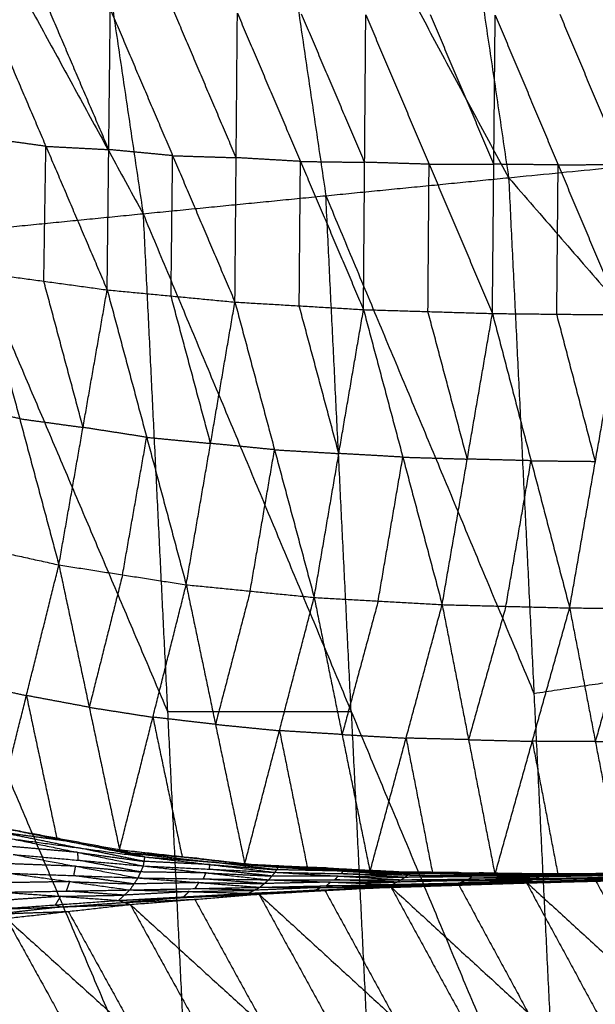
# Model space of a CAD drawing. Header units: millimetres. Extents: x -106 to 110, y -96 to 120.
# Tile 919 of 1020: x 90.35 to 95.46, y 13.77 to 22.5. Entities that reach past the tile are written whole.
import ezdxf

# ---------------------------------------------------------------- set-up
doc = ezdxf.new("R2010")
doc.units = ezdxf.units.MM
doc.header["$MEASUREMENT"] = 0
doc.layers.add('Default', color=7, linetype='Continuous', true_color=0x000000)

msp = doc.modelspace()

# ---------------------------------------------------------------- linework, layer by layer
at = {"layer": 'Default'}
for points in [[(93.3497, 30.1619, 9.1165), (94.0216, 25.6323, 9.1165), (94.6935, 21.1027, 9.1165)], [(93.3497, 30.1619, 9.1165), (97.3164, 25.9568, 10.5669), (101.2832, 21.7517, 12.0172)], [(90.1521, 29.5259, 7.9444), (90.8006, 25.1545, 7.9444), (91.449, 20.7831, 7.9444)], [(90.1521, 29.5259, 7.9444), (92.4228, 25.3143, 8.5305), (94.6935, 21.1027, 9.1165)], [(87.0085, 28.9006, 6.9532), (89.2288, 24.8418, 7.4488), (91.449, 20.7831, 7.9444)], [(92.4228, 25.3143, 8.5305), (92.747, 23.1286, 8.5305), (93.0713, 20.9429, 8.5305)], [(90.0429, 22.6543, 1.7528), (90.5868, 21.381, 1.9833), (91.1306, 20.1076, 2.2137)], [(91.1447, 21.3519, 2.1045), (90.8728, 21.9886, 1.9893), (90.6009, 22.6253, 1.874)], [(91.1306, 20.1076, 2.2137), (91.1447, 21.3519, 2.1045), (91.1588, 22.5962, 1.9953)], [(91.1588, 22.5962, 1.9953), (91.7117, 21.2979, 2.2518), (92.2646, 19.9995, 2.5083)], [(92.2755, 21.2802, 2.3955), (91.9991, 21.9294, 2.2672), (91.7226, 22.5786, 2.139)], [(92.2646, 19.9995, 2.5083), (92.2755, 21.2802, 2.3955), (92.2864, 22.561, 2.2827)], [(92.2864, 22.561, 2.2827), (92.846, 21.2468, 2.5636), (93.4055, 19.9327, 2.8445)], [(93.4157, 21.2392, 2.7299), (93.1359, 21.8962, 2.5895), (92.8561, 22.5533, 2.449)], [(93.4055, 19.9327, 2.8445), (93.4157, 21.2392, 2.7299), (93.4258, 22.5457, 2.6154)], [(93.4258, 22.5457, 2.6154), (93.9878, 21.2219, 2.9174), (94.5498, 19.8981, 3.2194)], [(94.5621, 21.2218, 3.1052), (94.2811, 21.8837, 2.9542), (94.0001, 22.5456, 2.8032)], [(94.5498, 19.8981, 3.2194), (94.5621, 21.2218, 3.1052), (94.5744, 22.5455, 2.991)], [(94.5744, 22.5455, 2.991), (95.1333, 21.216, 3.3095), (95.6921, 19.8864, 3.6281)], [(95.7091, 21.2211, 3.5161), (95.4296, 21.8859, 3.3568), (95.1502, 22.5507, 3.1975)], [(94.6935, 21.1027, 9.1165), (97.9883, 21.4272, 10.5669), (101.2832, 21.7517, 12.0172)], [(90.5868, 21.381, 1.9833), (90.3056, 21.4195, 1.9202), (90.0245, 21.458, 1.8571)], [(90.5684, 20.1847, 2.0875), (90.5776, 20.7828, 2.0354), (90.5868, 21.381, 1.9833)], [(90.5868, 21.381, 1.9833), (90.8657, 21.3665, 2.0439), (91.1447, 21.3519, 2.1045)], [(91.7117, 21.2979, 2.2518), (91.4282, 21.3249, 2.1781), (91.1447, 21.3519, 2.1045)], [(91.6976, 20.0536, 2.361), (91.7046, 20.6757, 2.3064), (91.7117, 21.2979, 2.2518)], [(91.7117, 21.2979, 2.2518), (91.9936, 21.289, 2.3236), (92.2755, 21.2802, 2.3955)], [(92.846, 21.2468, 2.5636), (92.5607, 21.2635, 2.4795), (92.2755, 21.2802, 2.3955)], [(92.8351, 19.9661, 2.6764), (92.8405, 20.6065, 2.62), (92.846, 21.2468, 2.5636)], [(92.846, 21.2468, 2.5636), (93.1308, 21.243, 2.6467), (93.4157, 21.2392, 2.7299)], [(93.9878, 21.2219, 2.9174), (93.7017, 21.2305, 2.8237), (93.4157, 21.2392, 2.7299)], [(93.9777, 19.9154, 3.0319), (93.9827, 20.5686, 2.9747), (93.9878, 21.2219, 2.9174)], [(93.9878, 21.2219, 2.9174), (94.275, 21.2218, 3.0113), (94.5621, 21.2218, 3.1052)], [(95.1333, 21.216, 3.3095), (94.8477, 21.2189, 3.2074), (94.5621, 21.2218, 3.1052)], [(95.1333, 21.216, 3.3095), (95.4212, 21.2185, 3.4128), (95.7091, 21.2211, 3.5161)], [(95.121, 19.8922, 3.4238), (95.1271, 20.5541, 3.3667), (95.1333, 21.216, 3.3095)], [(91.449, 20.7831, 7.9444), (93.0713, 20.9429, 8.5305), (94.6935, 21.1027, 9.1165)], [(94.6935, 21.1027, 9.1165), (94.9182, 16.529, 9.1165), (95.1429, 11.9553, 9.1165)], [(94.6935, 21.1027, 9.1165), (98.2265, 17.0302, 10.5669), (101.7594, 12.9578, 12.0172)], [(93.0713, 20.9429, 8.5305), (93.9947, 18.736, 8.8235), (94.9182, 16.529, 9.1165)], [(93.2959, 16.3692, 8.5305), (93.1836, 18.6561, 8.5305), (93.0713, 20.9429, 8.5305)], [(88.2592, 20.469, 6.9532), (89.8541, 20.626, 7.4488), (91.449, 20.7831, 7.9444)], [(91.449, 20.7831, 7.9444), (91.6659, 16.3692, 7.9444), (91.8827, 11.9553, 7.9444)], [(91.449, 20.7831, 7.9444), (93.2959, 16.3692, 8.5305), (95.1429, 11.9553, 9.1165)], [(89.8541, 20.626, 7.4488), (90.76, 18.4976, 7.6966), (91.6659, 16.3692, 7.9444)], [(88.2592, 20.469, 6.9532), (90.071, 16.2122, 7.4488), (91.8827, 11.9553, 7.9444)], [(90.0061, 20.2617, 1.9614), (90.3541, 18.9651, 2.4878), (90.7021, 17.6685, 3.0143)], [(90.0061, 20.2617, 1.9614), (90.5684, 20.1847, 2.0875), (91.1306, 20.1076, 2.2137)], [(90.9164, 18.8881, 2.614), (90.7424, 19.5364, 2.3508), (90.5684, 20.1847, 2.0875)], [(90.7021, 17.6685, 3.0143), (90.9164, 18.8881, 2.614), (91.1306, 20.1076, 2.2137)], [(91.1306, 20.1076, 2.2137), (91.4814, 18.8001, 2.7733), (91.8321, 17.4925, 3.3329)], [(91.1306, 20.1076, 2.2137), (91.6976, 20.0536, 2.361), (92.2646, 19.9995, 2.5083)], [(92.0484, 18.746, 2.9206), (91.873, 19.3998, 2.6408), (91.6976, 20.0536, 2.361)], [(91.8321, 17.4925, 3.3329), (92.0484, 18.746, 2.9206), (92.2646, 19.9995, 2.5083)], [(92.2646, 19.9995, 2.5083), (92.6161, 18.6897, 3.0965), (92.9676, 17.3799, 3.6847)], [(92.2646, 19.9995, 2.5083), (92.8351, 19.9661, 2.6764), (93.4055, 19.9327, 2.8445)], [(93.1866, 18.6563, 3.2646), (93.0108, 19.3112, 2.9705), (92.8351, 19.9661, 2.6764)], [(92.9676, 17.3799, 3.6847), (93.1866, 18.6563, 3.2646), (93.4055, 19.9327, 2.8445)], [(93.4055, 19.9327, 2.8445), (93.7546, 18.6244, 3.4558), (94.1037, 17.316, 4.0671)], [(93.4055, 19.9327, 2.8445), (93.9777, 19.9154, 3.0319), (94.5498, 19.8981, 3.2194)], [(94.3267, 18.607, 3.6433), (94.1522, 19.2612, 3.3376), (93.9777, 19.9154, 3.0319)], [(94.1037, 17.316, 4.0671), (94.3267, 18.607, 3.6433), (94.5498, 19.8981, 3.2194)], [(94.5498, 19.8981, 3.2194), (94.8925, 18.5925, 3.848), (95.2351, 17.2869, 4.4765)], [(94.5498, 19.8981, 3.2194), (95.121, 19.8922, 3.4238), (95.6921, 19.8864, 3.6281)], [(95.4636, 18.5866, 4.0523), (95.2923, 19.2394, 3.738), (95.121, 19.8922, 3.4238)], [(95.2351, 17.2869, 4.4765), (95.4636, 18.5866, 4.0523), (95.6921, 19.8864, 3.6281)], [(90.3541, 18.9651, 2.4878), (90.0744, 19.0268, 2.4168), (89.7947, 19.0885, 2.3459)], [(90.3541, 18.9651, 2.4878), (90.6352, 18.9266, 2.5509), (90.9164, 18.8881, 2.614)], [(91.4814, 18.8001, 2.7733), (91.1989, 18.8441, 2.6936), (90.9164, 18.8881, 2.614)], [(91.2671, 17.5805, 3.1736), (91.3743, 18.1903, 2.9734), (91.4814, 18.8001, 2.7733)], [(91.4814, 18.8001, 2.7733), (91.7649, 18.773, 2.8469), (92.0484, 18.746, 2.9206)], [(92.6161, 18.6897, 3.0965), (92.3322, 18.7178, 3.0085), (92.0484, 18.746, 2.9206)], [(92.3999, 17.4362, 3.5088), (92.508, 18.0629, 3.3026), (92.6161, 18.6897, 3.0965)], [(92.6161, 18.6897, 3.0965), (92.9013, 18.673, 3.1805), (93.1866, 18.6563, 3.2646)], [(93.7546, 18.6244, 3.4558), (93.4706, 18.6403, 3.3602), (93.1866, 18.6563, 3.2646)], [(93.5356, 17.348, 3.8759), (93.6451, 17.9862, 3.6658), (93.7546, 18.6244, 3.4558)], [(93.7546, 18.6244, 3.4558), (94.0407, 18.6157, 3.5495), (94.3267, 18.607, 3.6433)], [(94.8925, 18.5925, 3.848), (94.6096, 18.5997, 3.7456), (94.3267, 18.607, 3.6433)], [(94.6694, 17.3014, 4.2718), (94.7809, 17.9469, 4.0599), (94.8925, 18.5925, 3.848)], [(94.8925, 18.5925, 3.848), (95.178, 18.5895, 3.9501), (95.4636, 18.5866, 4.0523)], [(89.5832, 17.9153, 2.7304), (90.1427, 17.7919, 2.8723), (90.7021, 17.6685, 3.0143)], [(90.1256, 15.351, 4.578), (90.4139, 16.5098, 3.7961), (90.7021, 17.6685, 3.0143)], [(90.7021, 17.6685, 3.0143), (90.9712, 16.4057, 3.982), (91.2404, 15.1429, 4.9497)], [(90.7021, 17.6685, 3.0143), (91.2671, 17.5805, 3.1736), (91.8321, 17.4925, 3.3329)], [(91.2671, 17.5805, 3.1736), (91.1192, 16.9931, 3.5778), (90.9712, 16.4057, 3.982)], [(91.2404, 15.1429, 4.9497), (91.5363, 16.3177, 4.1413), (91.8321, 17.4925, 3.3329)], [(91.8321, 17.4925, 3.3329), (92.092, 16.2544, 4.3354), (92.3518, 15.0162, 5.3378)], [(91.8321, 17.4925, 3.3329), (92.3999, 17.4362, 3.5088), (92.9676, 17.3799, 3.6847)], [(92.3999, 17.4362, 3.5088), (92.2459, 16.8453, 3.9221), (92.092, 16.2544, 4.3354)], [(92.3518, 15.0162, 5.3378), (92.6597, 16.1981, 4.5113), (92.9676, 17.3799, 3.6847)], [(92.9676, 17.3799, 3.6847), (93.2156, 16.164, 4.7144), (93.4635, 14.9481, 5.744)], [(92.9676, 17.3799, 3.6847), (93.5356, 17.348, 3.8759), (94.1037, 17.316, 4.0671)], [(93.5356, 17.348, 3.8759), (93.3756, 16.756, 4.2951), (93.2156, 16.164, 4.7144)], [(93.4635, 14.9481, 5.744), (93.7836, 16.1321, 4.9056), (94.1037, 17.316, 4.0671)], [(94.1037, 17.316, 4.0671), (94.338, 16.1184, 5.1175), (94.5724, 14.9208, 6.1678)], [(94.1037, 17.316, 4.0671), (94.6694, 17.3014, 4.2718), (95.2351, 17.2869, 4.4765)], [(94.6694, 17.3014, 4.2718), (94.5037, 16.7099, 4.6946), (94.338, 16.1184, 5.1175)], [(94.5724, 14.9208, 6.1678), (94.9037, 16.1038, 5.3222), (95.2351, 17.2869, 4.4765)], [(95.2351, 17.2869, 4.4765), (95.463, 16.1031, 5.5457), (95.6909, 14.9193, 6.6148)], [(95.2351, 17.2869, 4.4765), (95.7979, 17.2839, 4.6939), (96.3606, 17.281, 4.9113)], [(95.7979, 17.2839, 4.6939), (95.6304, 16.6935, 5.1198), (95.463, 16.1031, 5.5457)], [(94.9182, 16.529, 9.1165), (96.5723, 16.7796, 9.8417), (98.2265, 17.0302, 10.5669)], [(89.8544, 16.6332, 3.6542), (90.1341, 16.5715, 3.7252), (90.4139, 16.5098, 3.7961)], [(90.4139, 16.5098, 3.7961), (90.5484, 15.8784, 4.28), (90.683, 15.2469, 4.7639)], [(90.9712, 16.4057, 3.982), (90.6925, 16.4577, 3.8891), (90.4139, 16.5098, 3.7961)], [(90.9712, 16.4057, 3.982), (91.2537, 16.3617, 4.0617), (91.5363, 16.3177, 4.1413)], [(91.6659, 16.3692, 7.9444), (92.4809, 16.3692, 8.2375), (93.2959, 16.3692, 8.5305)], [(93.2959, 16.3692, 8.5305), (93.4044, 14.1623, 8.5305), (93.5128, 11.9553, 8.5305)], [(91.5363, 16.3177, 4.1413), (91.6662, 15.6986, 4.6425), (91.7961, 15.0795, 5.1438)], [(92.092, 16.2544, 4.3354), (91.8141, 16.286, 4.2383), (91.5363, 16.3177, 4.1413)], [(92.092, 16.2544, 4.3354), (92.3758, 16.2262, 4.4233), (92.6597, 16.1981, 4.5113)], [(92.6597, 16.1981, 4.5113), (92.7837, 15.5901, 5.0261), (92.9077, 14.9822, 5.5409)], [(93.2156, 16.164, 4.7144), (92.9376, 16.181, 4.6128), (92.6597, 16.1981, 4.5113)], [(93.2156, 16.164, 4.7144), (93.4996, 16.148, 4.81), (93.7836, 16.1321, 4.9056)], [(93.7836, 16.1321, 4.9056), (93.9008, 15.5333, 5.4308), (94.018, 14.9344, 5.9559)], [(94.338, 16.1184, 5.1175), (94.0608, 16.1252, 5.0115), (93.7836, 16.1321, 4.9056)], [(94.338, 16.1184, 5.1175), (94.6209, 16.1111, 5.2198), (94.9037, 16.1038, 5.3222)], [(94.9037, 16.1038, 5.3222), (95.0177, 15.5119, 5.8567), (95.1316, 14.92, 6.3913)], [(95.463, 16.1031, 5.5457), (95.1834, 16.1034, 5.4339), (94.9037, 16.1038, 5.3222)], [(95.463, 16.1031, 5.5457), (95.7444, 16.1016, 5.6544), (96.0257, 16.1002, 5.7631)], [(90.1256, 15.351, 4.578), (90.683, 15.2469, 4.7639), (91.2404, 15.1429, 4.9497)], [(90.1256, 15.351, 4.578), (90.7955, 15.2151, 4.7521), (91.4655, 15.0791, 4.9262)], [(90.2063, 15.295, 4.5261), (90.5413, 15.227, 4.6132), (90.8763, 15.1591, 4.7002)], [(90.7955, 15.2151, 4.7521), (90.5009, 15.255, 4.6391), (90.2063, 15.295, 4.5261)], [(90.2871, 15.239, 4.4743), (90.8698, 15.1186, 4.6661), (91.4525, 14.9983, 4.858)], [(90.2871, 15.239, 4.4743), (90.8763, 15.1591, 4.7002), (91.4655, 15.0791, 4.9262)], [(90.683, 15.2469, 4.7639), (90.7393, 15.231, 4.758), (90.7955, 15.2151, 4.7521)], [(90.7955, 15.2151, 4.7521), (91.0742, 15.163, 4.845), (91.3529, 15.111, 4.938)], [(90.8698, 15.1186, 4.6661), (90.5806, 15.1442, 4.547), (90.2915, 15.1697, 4.428)], [(90.8742, 15.0493, 4.6198), (90.872, 15.084, 4.643), (90.8698, 15.1186, 4.6661)], [(90.8698, 15.1186, 4.6661), (91.1644, 15.0787, 4.7791), (91.459, 15.0387, 4.8921)], [(91.459, 15.0387, 4.8921), (91.1676, 15.0989, 4.7962), (90.8763, 15.1591, 4.7002)], [(91.2404, 15.1429, 4.9497), (91.3529, 15.111, 4.938), (91.4655, 15.0791, 4.9262)], [(91.2404, 15.1429, 4.9497), (91.7961, 15.0795, 5.1438), (92.3518, 15.0162, 5.3378)], [(91.2404, 15.1429, 4.9497), (91.9448, 15.065, 5.1662), (92.6493, 14.9872, 5.3828)], [(91.3529, 15.111, 4.938), (91.7051, 15.0721, 5.0462), (92.0574, 15.0332, 5.1545)], [(91.9448, 15.065, 5.1662), (91.6489, 15.088, 5.0521), (91.3529, 15.111, 4.938)], [(90.296, 15.1003, 4.3816), (90.8505, 14.9963, 4.6068), (91.405, 14.8922, 4.832)], [(90.296, 15.1003, 4.3816), (90.8742, 15.0493, 4.6198), (91.4525, 14.9983, 4.858)], [(91.4287, 14.9452, 4.845), (91.1515, 14.9973, 4.7324), (90.8742, 15.0493, 4.6198)], [(91.4525, 14.9983, 4.858), (91.459, 15.0387, 4.8921), (91.4655, 15.0791, 4.9262)], [(92.0434, 15.0106, 5.1286), (91.7512, 15.0247, 5.0103), (91.459, 15.0387, 4.8921)], [(91.4655, 15.0791, 4.9262), (92.0434, 15.0106, 5.1286), (92.6213, 14.9422, 5.331)], [(91.4655, 15.0791, 4.9262), (92.0574, 15.0332, 5.1545), (92.6493, 14.9872, 5.3828)], [(91.7961, 15.0795, 5.1438), (91.8704, 15.0723, 5.155), (91.9448, 15.065, 5.1662)], [(91.9448, 15.065, 5.1662), (92.2227, 15.0334, 5.2633), (92.5005, 15.0017, 5.3603)], [(92.6353, 14.9647, 5.3569), (92.3463, 14.9989, 5.2557), (92.0574, 15.0332, 5.1545)], [(90.265, 14.9333, 4.3529), (90.7989, 14.8595, 4.5889), (91.3329, 14.7858, 4.825)], [(90.265, 14.9333, 4.3529), (90.835, 14.9127, 4.5924), (91.405, 14.8922, 4.832)], [(90.8505, 14.9963, 4.6068), (90.5655, 15.0065, 4.487), (90.2805, 15.0168, 4.3672)], [(90.835, 14.9127, 4.5924), (90.8427, 14.9545, 4.5996), (90.8505, 14.9963, 4.6068)], [(90.8505, 14.9963, 4.6068), (91.1396, 14.9708, 4.7259), (91.4287, 14.9452, 4.845)], [(91.405, 14.8922, 4.832), (91.4287, 14.9452, 4.845), (91.4525, 14.9983, 4.858)], [(92.0082, 14.9369, 5.0822), (91.7185, 14.9411, 4.9636), (91.4287, 14.9452, 4.845)], [(91.4525, 14.9983, 4.858), (92.0082, 14.9369, 5.0822), (92.5639, 14.8756, 5.3064)], [(91.4525, 14.9983, 4.858), (92.0369, 14.9702, 5.0945), (92.6213, 14.9422, 5.331)], [(91.9845, 14.8839, 5.0692), (91.9963, 14.9104, 5.0757), (92.0082, 14.9369, 5.0822)], [(92.0082, 14.9369, 5.0822), (92.3004, 14.9229, 5.2005), (92.5926, 14.9089, 5.3187)], [(92.0369, 14.9702, 5.0945), (92.0401, 14.9904, 5.1115), (92.0434, 15.0106, 5.1286)], [(92.5926, 14.9089, 5.3187), (92.3147, 14.9395, 5.2066), (92.0369, 14.9702, 5.0945)], [(92.0434, 15.0106, 5.1286), (92.3393, 14.9877, 5.2427), (92.6353, 14.9647, 5.3569)], [(92.3518, 15.0162, 5.3378), (92.5005, 15.0017, 5.3603), (92.6493, 14.9872, 5.3828)], [(92.3518, 15.0162, 5.3378), (92.9077, 14.9822, 5.5409), (93.4635, 14.9481, 5.744)], [(92.3518, 15.0162, 5.3378), (93.0934, 14.9797, 5.5926), (93.8349, 14.9431, 5.8474)], [(92.5005, 15.0017, 5.3603), (92.8713, 14.9834, 5.4877), (93.2421, 14.9652, 5.6151)], [(93.0934, 14.9797, 5.5926), (92.797, 14.9907, 5.4764), (92.5005, 15.0017, 5.3603)], [(92.5639, 14.8756, 5.3064), (92.5926, 14.9089, 5.3187), (92.6213, 14.9422, 5.331)], [(92.6213, 14.9422, 5.331), (92.6353, 14.9647, 5.3569), (92.6493, 14.9872, 5.3828)], [(92.6213, 14.9422, 5.331), (93.1807, 14.9091, 5.5574), (93.7401, 14.876, 5.7838)], [(92.6213, 14.9422, 5.331), (93.2106, 14.9303, 5.569), (93.8, 14.9185, 5.807)], [(93.2246, 14.9529, 5.5949), (92.93, 14.9588, 5.4759), (92.6353, 14.9647, 5.3569)], [(92.6493, 14.9872, 5.3828), (93.2246, 14.9529, 5.5949), (93.8, 14.9185, 5.807)], [(92.6493, 14.9872, 5.3828), (93.2421, 14.9652, 5.6151), (93.8349, 14.9431, 5.8474)], [(92.9077, 14.9822, 5.5409), (93.0005, 14.9809, 5.5668), (93.0934, 14.9797, 5.5926)], [(93.0934, 14.9797, 5.5926), (93.3713, 14.9627, 5.6941), (93.6492, 14.9456, 5.7957)], [(93.2106, 14.9303, 5.569), (93.2176, 14.9416, 5.5819), (93.2246, 14.9529, 5.5949)], [(93.2246, 14.9529, 5.5949), (93.521, 14.9418, 5.711), (93.8175, 14.9308, 5.8272)], [(93.8175, 14.9308, 5.8272), (93.5298, 14.948, 5.7211), (93.2421, 14.9652, 5.6151)], [(93.4635, 14.9481, 5.744), (93.6492, 14.9456, 5.7957), (93.8349, 14.9431, 5.8474)], [(93.4635, 14.9481, 5.744), (94.018, 14.9344, 5.9559), (94.5724, 14.9208, 6.1678)], [(93.4635, 14.9481, 5.744), (94.2478, 14.9394, 6.0361), (95.0321, 14.9307, 6.3282)], [(93.6492, 14.9456, 5.7957), (94.0414, 14.9413, 5.9417), (94.4335, 14.9369, 6.0878)], [(94.2478, 14.9394, 6.0361), (93.9485, 14.9425, 5.9159), (93.6492, 14.9456, 5.7957)], [(93.8, 14.9185, 5.807), (93.8175, 14.9308, 5.8272), (93.8349, 14.9431, 5.8474)], [(93.8349, 14.9431, 5.8474), (94.4149, 14.9298, 6.0713), (94.9948, 14.9165, 6.2952)], [(93.8349, 14.9431, 5.8474), (94.4335, 14.9369, 6.0878), (95.0321, 14.9307, 6.3282)], [(94.018, 14.9344, 5.9559), (94.1329, 14.9369, 5.996), (94.2478, 14.9394, 6.0361)], [(94.2478, 14.9394, 6.0361), (94.525, 14.9326, 6.1421), (94.8022, 14.9257, 6.248)], [(95.0134, 14.9236, 6.3117), (94.7235, 14.9303, 6.1998), (94.4335, 14.9369, 6.0878)], [(95.0321, 14.9307, 6.3282), (95.6369, 14.934, 6.579), (96.2417, 14.9373, 6.8297)], [(90.7989, 14.8595, 4.5889), (90.517, 14.8545, 4.4728), (90.2351, 14.8494, 4.3566)], [(90.7691, 14.7757, 4.5927), (90.784, 14.8176, 4.5908), (90.7989, 14.8595, 4.5889)], [(90.7989, 14.8595, 4.5889), (91.0839, 14.8493, 4.7087), (91.3689, 14.839, 4.8285)], [(91.3689, 14.839, 4.8285), (91.102, 14.8759, 4.7105), (90.835, 14.9127, 4.5924)], [(91.3329, 14.7858, 4.825), (91.3689, 14.839, 4.8285), (91.405, 14.8922, 4.832)], [(91.9455, 14.8508, 5.0609), (91.6572, 14.8449, 4.9447), (91.3689, 14.839, 4.8285)], [(91.405, 14.8922, 4.832), (91.9455, 14.8508, 5.0609), (92.486, 14.8095, 5.2898)], [(91.405, 14.8922, 4.832), (91.9845, 14.8839, 5.0692), (92.5639, 14.8756, 5.3064)], [(91.9095, 14.7976, 5.0574), (91.9275, 14.8242, 5.0592), (91.9455, 14.8508, 5.0609)], [(91.9455, 14.8508, 5.0609), (92.2352, 14.8467, 5.1795), (92.525, 14.8425, 5.2981)], [(92.525, 14.8425, 5.2981), (92.2547, 14.8632, 5.1837), (91.9845, 14.8839, 5.0692)], [(92.486, 14.8095, 5.2898), (92.525, 14.8425, 5.2981), (92.5639, 14.8756, 5.3064)], [(93.1134, 14.8552, 5.5342), (92.8192, 14.8489, 5.4162), (92.525, 14.8425, 5.2981)], [(92.5639, 14.8756, 5.3064), (93.152, 14.8758, 5.5451), (93.7401, 14.876, 5.7838)], [(92.5639, 14.8756, 5.3064), (93.1134, 14.8552, 5.5342), (93.6628, 14.8348, 5.7619)], [(93.1807, 14.9091, 5.5574), (92.8866, 14.909, 5.4381), (92.5926, 14.9089, 5.3187)], [(93.0744, 14.8221, 5.5259), (93.0939, 14.8387, 5.53), (93.1134, 14.8552, 5.5342)], [(93.1134, 14.8552, 5.5342), (93.4074, 14.8553, 5.6535), (93.7015, 14.8554, 5.7729)], [(93.152, 14.8758, 5.5451), (93.1663, 14.8924, 5.5513), (93.1807, 14.9091, 5.5574)], [(93.7015, 14.8554, 5.7729), (93.4267, 14.8656, 5.659), (93.152, 14.8758, 5.5451)], [(93.1807, 14.9091, 5.5574), (93.4753, 14.9031, 5.6764), (93.77, 14.8972, 5.7954)], [(93.77, 14.8972, 5.7954), (93.4903, 14.9138, 5.6822), (93.2106, 14.9303, 5.569)], [(93.5646, 14.806, 5.7495), (94.2055, 14.8328, 6.0122), (94.8463, 14.8597, 6.2748)], [(93.5646, 14.806, 5.7495), (94.1693, 14.8257, 5.9896), (94.7739, 14.8455, 6.2298)], [(93.6484, 14.8134, 5.812), (94.2473, 14.8366, 6.0434), (94.8463, 14.8597, 6.2748)], [(93.6628, 14.8348, 5.7619), (93.7015, 14.8554, 5.7729), (93.7401, 14.876, 5.7838)], [(93.6628, 14.8348, 5.7619), (94.2634, 14.8478, 6.0056), (94.864, 14.8608, 6.2493)], [(93.6628, 14.8348, 5.7619), (94.2184, 14.8401, 5.9959), (94.7739, 14.8455, 6.2298)], [(94.302, 14.8684, 6.0166), (94.0017, 14.8619, 5.8947), (93.7015, 14.8554, 5.7729)], [(93.7401, 14.876, 5.7838), (93.77, 14.8972, 5.7954), (93.8, 14.9185, 5.807)], [(93.7401, 14.876, 5.7838), (94.3383, 14.8818, 6.0286), (94.9365, 14.8876, 6.2733)], [(93.7401, 14.876, 5.7838), (94.302, 14.8684, 6.0166), (94.864, 14.8608, 6.2493)], [(94.3683, 14.9031, 6.0401), (94.0691, 14.9001, 5.9178), (93.77, 14.8972, 5.7954)], [(93.8, 14.9185, 5.807), (94.3683, 14.9031, 6.0401), (94.9365, 14.8876, 6.2733)], [(93.8, 14.9185, 5.807), (94.3974, 14.9175, 6.0511), (94.9948, 14.9165, 6.2952)], [(94.4149, 14.9298, 6.0713), (94.1162, 14.9303, 5.9492), (93.8175, 14.9308, 5.8272)], [(94.2055, 14.8328, 6.0122), (94.5078, 14.8427, 6.1322), (94.8101, 14.8526, 6.2523)], [(94.2184, 14.8401, 5.9959), (94.5187, 14.8466, 6.1177), (94.8189, 14.8531, 6.2396)], [(94.2634, 14.8478, 6.0056), (94.2827, 14.8581, 6.0111), (94.302, 14.8684, 6.0166)], [(94.8189, 14.8531, 6.2396), (94.5412, 14.8505, 6.1226), (94.2634, 14.8478, 6.0056)], [(94.302, 14.8684, 6.0166), (94.6011, 14.8713, 6.1389), (94.9002, 14.8742, 6.2613)], [(94.3383, 14.8818, 6.0286), (94.3533, 14.8924, 6.0343), (94.3683, 14.9031, 6.0401)], [(94.9002, 14.8742, 6.2613), (94.6193, 14.878, 6.1449), (94.3383, 14.8818, 6.0286)], [(94.3683, 14.9031, 6.0401), (94.6669, 14.9026, 6.1622), (94.9656, 14.9021, 6.2843)], [(94.3974, 14.9175, 6.0511), (94.4061, 14.9237, 6.0612), (94.4149, 14.9298, 6.0713)], [(94.9656, 14.9021, 6.2843), (94.6815, 14.9098, 6.1677), (94.3974, 14.9175, 6.0511)], [(94.4149, 14.9298, 6.0713), (94.7141, 14.9267, 6.1915), (95.0134, 14.9236, 6.3117)], [(94.5724, 14.9208, 6.1678), (94.8022, 14.9257, 6.248), (95.0321, 14.9307, 6.3282)], [(94.5724, 14.9208, 6.1678), (95.1316, 14.92, 6.3913), (95.6909, 14.9193, 6.6148)], [(94.7739, 14.8455, 6.2298), (95.426, 14.8695, 6.502), (96.078, 14.8936, 6.7741)], [(94.7739, 14.8455, 6.2298), (95.3927, 14.8619, 6.4835), (96.0116, 14.8784, 6.7372)], [(94.7739, 14.8455, 6.2298), (94.8189, 14.8531, 6.2396), (94.864, 14.8608, 6.2493)], [(94.7739, 14.8455, 6.2298), (94.8101, 14.8526, 6.2523), (94.8463, 14.8597, 6.2748)], [(94.8022, 14.9257, 6.248), (95.0818, 14.9254, 6.3598), (95.3615, 14.925, 6.4715)], [(94.8101, 14.8526, 6.2523), (95.1361, 14.8646, 6.3884), (95.4622, 14.8766, 6.5245)], [(95.426, 14.8695, 6.502), (95.118, 14.8611, 6.3771), (94.8101, 14.8526, 6.2523)], [(95.4378, 14.8696, 6.4933), (95.1283, 14.8614, 6.3664), (94.8189, 14.8531, 6.2396)], [(94.8463, 14.8597, 6.2748), (95.4622, 14.8766, 6.5245), (96.078, 14.8936, 6.7741)], [(94.8463, 14.8597, 6.2748), (95.4658, 13.7198, 5.4723), (96.0854, 12.58, 4.6698)], [(94.8463, 14.8597, 6.2748), (96.0732, 13.738, 5.7169), (97.3001, 12.6163, 5.159)], [(94.864, 14.8608, 6.2493), (94.9002, 14.8742, 6.2613), (94.9365, 14.8876, 6.2733)], [(94.864, 14.8608, 6.2493), (95.4777, 14.8741, 6.5041), (96.0914, 14.8874, 6.7588)], [(94.864, 14.8608, 6.2493), (95.4378, 14.8696, 6.4933), (96.0116, 14.8784, 6.7372)], [(95.514, 14.8875, 6.5161), (95.2071, 14.8808, 6.3887), (94.9002, 14.8742, 6.2613)], [(94.9365, 14.8876, 6.2733), (94.9656, 14.9021, 6.2843), (94.9948, 14.9165, 6.2952)], [(94.9365, 14.8876, 6.2733), (95.5463, 14.8971, 6.5278), (96.1561, 14.9065, 6.7822)], [(94.9365, 14.8876, 6.2733), (95.514, 14.8875, 6.5161), (96.0914, 14.8874, 6.7588)], [(95.5754, 14.9115, 6.5387), (95.2705, 14.9068, 6.4115), (94.9656, 14.9021, 6.2843)], [(94.9948, 14.9165, 6.2952), (95.0134, 14.9236, 6.3117), (95.0321, 14.9307, 6.3282)], [(94.9948, 14.9165, 6.2952), (95.6014, 14.9223, 6.5488), (96.2081, 14.928, 6.8023)], [(94.9948, 14.9165, 6.2952), (95.5754, 14.9115, 6.5387), (96.1561, 14.9065, 6.7822)], [(95.6201, 14.9294, 6.5653), (95.3167, 14.9265, 6.4385), (95.0134, 14.9236, 6.3117)], [(95.0321, 14.9307, 6.3282), (95.3615, 14.925, 6.4715), (95.6909, 14.9193, 6.6148)], [(95.0321, 14.9307, 6.3282), (95.6201, 14.9294, 6.5653), (96.2081, 14.928, 6.8023)], [(95.3615, 14.925, 6.4715), (95.2465, 14.9225, 6.4314), (95.1316, 14.92, 6.3913)], [(95.9663, 14.9283, 6.7223), (95.6639, 14.9267, 6.5969), (95.3615, 14.925, 6.4715)], [(95.3927, 14.8619, 6.4835), (95.4152, 14.8658, 6.4884), (95.4378, 14.8696, 6.4933)], [(95.3927, 14.8619, 6.4835), (95.4094, 14.8657, 6.4927), (95.426, 14.8695, 6.502)], [(95.426, 14.8695, 6.502), (95.7354, 14.8778, 6.6288), (96.0448, 14.886, 6.7557)], [(95.4378, 14.8696, 6.4933), (95.7446, 14.8762, 6.6206), (96.0515, 14.8829, 6.748)], [(95.4622, 14.8766, 6.5245), (95.7677, 14.3073, 6.1207), (96.0732, 13.738, 5.7169)], [(90.2052, 14.7656, 4.3604), (90.7691, 14.7757, 4.5927), (91.3329, 14.7858, 4.825)], [(90.2052, 14.7656, 4.3604), (90.7182, 14.7293, 4.605), (91.2312, 14.693, 4.8496)], [(91.2821, 14.7394, 4.8373), (91.0256, 14.7575, 4.715), (90.7691, 14.7757, 4.5927)], [(91.2312, 14.693, 4.8496), (91.2821, 14.7394, 4.8373), (91.3329, 14.7858, 4.825)], [(91.8581, 14.771, 5.0581), (91.5701, 14.7552, 4.9477), (91.2821, 14.7394, 4.8373)], [(91.3329, 14.7858, 4.825), (91.9095, 14.7976, 5.0574), (92.486, 14.8095, 5.2898)], [(91.3329, 14.7858, 4.825), (91.8581, 14.771, 5.0581), (92.3832, 14.7562, 5.2912)], [(91.8072, 14.7246, 5.0704), (91.8326, 14.7478, 5.0642), (91.8581, 14.771, 5.0581)], [(91.8581, 14.771, 5.0581), (92.1463, 14.7769, 5.1743), (92.4346, 14.7829, 5.2905)], [(92.4346, 14.7829, 5.2905), (92.172, 14.7902, 5.174), (91.9095, 14.7976, 5.0574)], [(92.3832, 14.7562, 5.2912), (93.0158, 14.7848, 5.5516), (93.6484, 14.8134, 5.812)], [(92.3832, 14.7562, 5.2912), (92.4346, 14.7829, 5.2905), (92.486, 14.8095, 5.2898)], [(92.3832, 14.7562, 5.2912), (92.9739, 14.7811, 5.5204), (93.5646, 14.806, 5.7495)], [(93.0158, 14.7848, 5.5516), (92.7232, 14.7685, 5.4437), (92.4306, 14.7522, 5.3357)], [(92.4306, 14.7522, 5.3357), (92.7469, 14.7665, 5.4659), (93.0632, 14.7808, 5.5961)], [(93.0253, 14.8077, 5.5196), (92.73, 14.7953, 5.4051), (92.4346, 14.7829, 5.2905)], [(92.4781, 14.7482, 5.3803), (93.0632, 14.7808, 5.5961), (93.6484, 14.8134, 5.812)], [(92.486, 14.8095, 5.2898), (93.0744, 14.8221, 5.5259), (93.6628, 14.8348, 5.7619)], [(92.486, 14.8095, 5.2898), (93.0253, 14.8077, 5.5196), (93.5646, 14.806, 5.7495)], [(92.9739, 14.7811, 5.5204), (92.9996, 14.7944, 5.52), (93.0253, 14.8077, 5.5196)], [(92.9739, 14.7811, 5.5204), (92.9949, 14.783, 5.536), (93.0158, 14.7848, 5.5516)], [(93.0158, 14.7848, 5.5516), (93.3111, 14.7973, 5.6662), (93.6065, 14.8097, 5.7808)], [(93.0253, 14.8077, 5.5196), (93.3195, 14.8141, 5.6377), (93.6137, 14.8204, 5.7557)], [(93.0632, 14.7808, 5.5961), (93.3748, 14.2118, 5.1978), (93.6863, 13.6428, 4.7994)], [(93.6137, 14.8204, 5.7557), (93.3441, 14.8213, 5.6408), (93.0744, 14.8221, 5.5259)], [(93.5646, 14.806, 5.7495), (93.6137, 14.8204, 5.7557), (93.6628, 14.8348, 5.7619)], [(93.5646, 14.806, 5.7495), (93.6065, 14.8097, 5.7808), (93.6484, 14.8134, 5.812)], [(93.6065, 14.8097, 5.7808), (93.9269, 14.8231, 5.9121), (94.2473, 14.8366, 6.0434)], [(94.2055, 14.8328, 6.0122), (93.906, 14.8213, 5.8965), (93.6065, 14.8097, 5.7808)], [(94.2184, 14.8401, 5.9959), (93.9161, 14.8303, 5.8758), (93.6137, 14.8204, 5.7557)], [(93.6484, 14.8134, 5.812), (94.2714, 13.6754, 5.0153), (94.8945, 12.5374, 4.2185)], [(93.6484, 14.8134, 5.812), (94.8669, 13.6967, 5.2409), (96.0854, 12.58, 4.6698)], [(94.1693, 14.8257, 5.9896), (94.1938, 14.8329, 5.9928), (94.2184, 14.8401, 5.9959)], [(94.1693, 14.8257, 5.9896), (94.1874, 14.8293, 6.0009), (94.2055, 14.8328, 6.0122)], [(94.2473, 14.8366, 6.0434), (94.5571, 14.2666, 5.6422), (94.8669, 13.6967, 5.2409)], [(90.111, 14.6132, 4.4193), (90.6711, 14.6531, 4.6344), (91.2312, 14.693, 4.8496)], [(90.7182, 14.7293, 4.605), (90.4382, 14.7094, 4.4974), (90.1581, 14.6894, 4.3898)], [(90.6711, 14.6531, 4.6344), (90.6947, 14.6912, 4.6197), (90.7182, 14.7293, 4.605)], [(90.7182, 14.7293, 4.605), (91.0002, 14.7344, 4.7211), (91.2821, 14.7394, 4.8373)], [(90.7234, 14.635, 4.6983), (91.0034, 14.655, 4.8059), (91.2835, 14.675, 4.9134)], [(91.2312, 14.693, 4.8496), (91.8072, 14.7246, 5.0704), (92.3832, 14.7562, 5.2912)], [(91.2312, 14.693, 4.8496), (91.8547, 14.7206, 5.1149), (92.4781, 14.7482, 5.3803)], [(91.2312, 14.693, 4.8496), (91.2835, 14.675, 4.9134), (91.3357, 14.6569, 4.9773)], [(91.8547, 14.7206, 5.1149), (91.5691, 14.6978, 5.0142), (91.2835, 14.675, 4.9134)], [(91.2835, 14.675, 4.9134), (91.5952, 14.6887, 5.0461), (91.9069, 14.7025, 5.1788)], [(91.3357, 14.6569, 4.9773), (91.9069, 14.7025, 5.1788), (92.4781, 14.7482, 5.3803)], [(91.8072, 14.7246, 5.0704), (91.8309, 14.7226, 5.0927), (91.8547, 14.7206, 5.1149)], [(91.8547, 14.7206, 5.1149), (92.1427, 14.7364, 5.2253), (92.4306, 14.7522, 5.3357)], [(91.9069, 14.7025, 5.1788), (92.2185, 14.1367, 4.7845), (92.5301, 13.5708, 4.3901)], [(92.3832, 14.7562, 5.2912), (92.4306, 14.7522, 5.3357), (92.4781, 14.7482, 5.3803)], [(92.4781, 14.7482, 5.3803), (93.1013, 13.6164, 4.5916), (93.7245, 12.4847, 3.8029)], [(92.4781, 14.7482, 5.3803), (93.6863, 13.6428, 4.7994), (94.8945, 12.5374, 4.2185)], [(90.111, 14.6132, 4.4193), (90.7234, 14.635, 4.6983), (91.3357, 14.6569, 4.9773)], [(90.7234, 14.635, 4.6983), (90.4483, 14.6042, 4.6053), (90.1732, 14.5734, 4.5124)], [(90.1732, 14.5734, 4.5124), (90.4793, 14.5843, 4.6519), (90.7855, 14.5952, 4.7914)], [(90.2353, 14.5335, 4.6054), (90.7855, 14.5952, 4.7914), (91.3357, 14.6569, 4.9773)], [(90.6711, 14.6531, 4.6344), (90.6973, 14.6441, 4.6664), (90.7234, 14.635, 4.6983)], [(90.7855, 14.5952, 4.7914), (91.0949, 14.0355, 4.4025), (91.4044, 13.4758, 4.0136)], [(91.3357, 14.6569, 4.9773), (91.9546, 13.5375, 4.1996), (92.5734, 12.418, 3.4219)], [(91.3357, 14.6569, 4.9773), (92.5301, 13.5708, 4.3901), (93.7245, 12.4847, 3.8029)], [(90.2353, 14.5335, 4.6054), (90.8432, 13.434, 3.8423), (91.4511, 12.3346, 3.0792)], [(90.2353, 14.5335, 4.6054), (91.4044, 13.4758, 4.0136), (92.5734, 12.418, 3.4219)], [(89.1727, 14.3728, 4.2611), (90.3119, 13.3537, 3.6701), (91.4511, 12.3346, 3.0792)]]:
    msp.add_open_spline(points, degree=2, dxfattribs=at)

doc.saveas('drawing.dxf')
